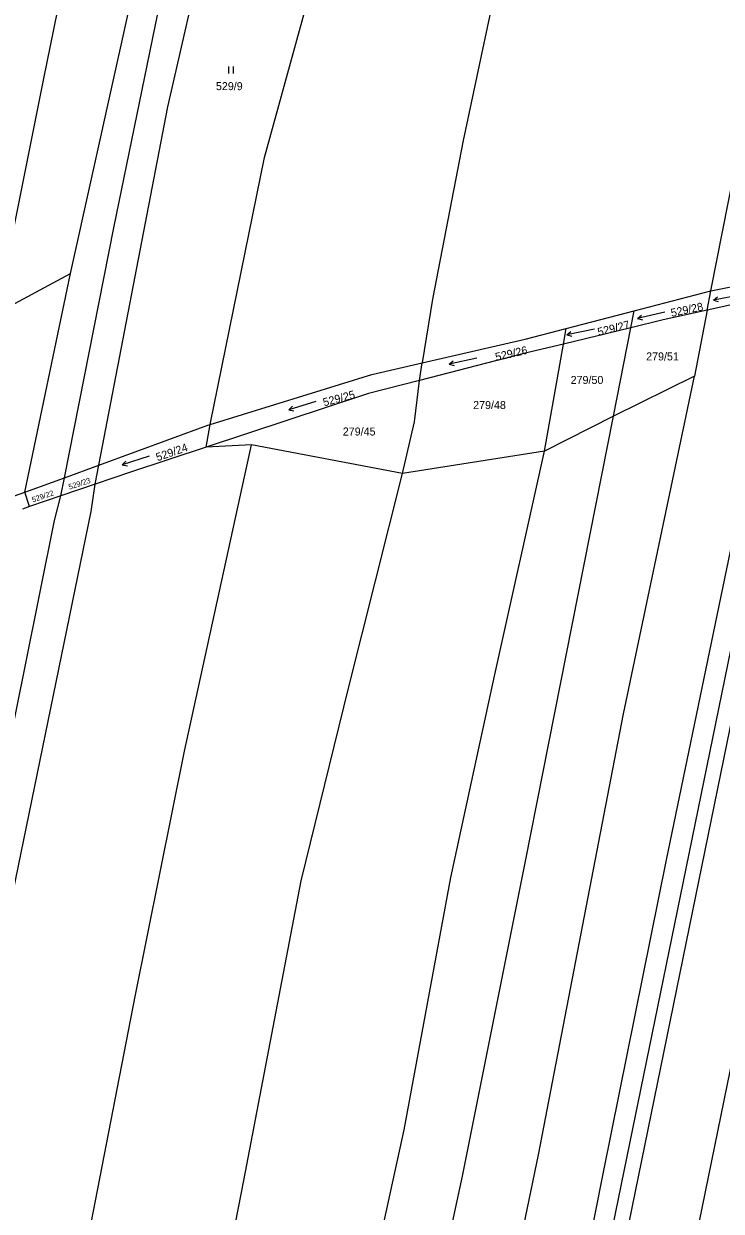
# Model space of a CAD drawing. Extents: x -776734 to -748832, y -1118122 to -976986.
# Drawn here: x -753423.3 to -753275.1, y -1114445.3 to -1114193.1 of the extents above; entities that cross this region are included whole.
import ezdxf

# ---------------------------------------------------------------- set-up
doc = ezdxf.new("R2010")
doc.units = 0
for name, color, linetype in [('KM_Hranice parcel', 7, 'Continuous'), ('KM_Parcelní čísla', 7, 'Continuous'), ('KM_Značky kultur', 7, 'Continuous')]:
    doc.layers.add(name, color=color, linetype=linetype)

msp = doc.modelspace()

# ---------------------------------------------------------------- linework, layer by layer
at = {"layer": 'KM_Hranice parcel'}
for p, q in [((-753429.17, -1114254.65), (-753413.34, -1114246.13)), ((-753423.06, -1114292.6), (-753413.34, -1114246.13)), ((-753277.32, -1114249.78), (-753261.29, -1114246.61)), ((-753293.6, -1114254.03), (-753277.32, -1114249.78)), ((-753278.12, -1114253.92), (-753277.32, -1114249.78)), ((-753262.01, -1114250.34), (-753278.12, -1114253.92)), ((-753308.06, -1114257.81), (-753293.6, -1114254.03)), ((-753294.34, -1114257.65), (-753293.6, -1114254.03)), ((-753278.12, -1114253.92), (-753280.83, -1114267.93)), ((-753294.34, -1114257.65), (-753308.64, -1114261.11)), ((-753308.64, -1114261.11), (-753308.06, -1114257.81)), ((-753298.04, -1114276.42), (-753294.34, -1114257.65)), ((-753312.67, -1114283.86), (-753308.64, -1114261.11)), ((-753339.23, -1114268.85), (-753338.63, -1114265.12)), ((-753280.83, -1114267.93), (-753298.04, -1114276.42)), ((-753298.04, -1114276.42), (-753312.67, -1114283.86)), ((-753384.53, -1114283.01), (-753383.69, -1114278.17)), ((-753374.92, -1114282.49), (-753384.53, -1114283.01)), ((-753342.84, -1114288.62), (-753374.92, -1114282.49)), ((-753312.67, -1114283.86), (-753342.84, -1114288.62)), ((-753414.66, -1114289.51), (-753407.31, -1114286.81)), ((-753408.09, -1114290.87), (-753407.31, -1114286.81)), ((-753423.06, -1114292.6), (-753414.66, -1114289.51)), ((-753415.43, -1114293.38), (-753414.66, -1114289.51)), ((-753408.09, -1114290.87), (-753415.43, -1114293.38)), ((-753438.54, -1114298.02), (-753423.06, -1114292.6)), ((-753422.06, -1114295.65), (-753423.06, -1114292.6)), ((-753415.43, -1114293.38), (-753422.06, -1114295.65)), ((-753422.06, -1114295.65), (-753423.53, -1114296.17))]:
    msp.add_line(p, q, dxfattribs=at)
for points in [[(-753369.06, -1113973.07), (-753377.15, -1114013.76), (-753383.34, -1114043.87), (-753402.51, -1114123.4), (-753419.13, -1114204.72), (-753429.17, -1114254.65)], [(-753413.34, -1114246.13), (-753381.27, -1114101.43), (-753357.01, -1113992), (-753355.19, -1113980.31)], [(-753414.66, -1114289.51), (-753404.14, -1114236.41), (-753392.66, -1114180.48), (-753385.48, -1114148.26), (-753374.87, -1114102.27), (-753361.25, -1114044.26), (-753347.25, -1113984.75)], [(-753285.37, -1114010.41), (-753311.97, -1114133.11), (-753329.97, -1114217.88), (-753336.46, -1114251.61), (-753338.63, -1114265.12)], [(-753277.32, -1114249.78), (-753272.36, -1114224.75), (-753264.02, -1114183.27), (-753248.06, -1114116.3), (-753237.95, -1114066.87), (-753228.26, -1114020.6)], [(-753407.31, -1114286.81), (-753392.67, -1114210.7), (-753384.52, -1114175.08), (-753375.46, -1114140.18)], [(-753383.69, -1114278.17), (-753372.12, -1114221.46), (-753358.63, -1114172.33), (-753352.22, -1114144.97), (-753375.46, -1114140.18)], [(-753388.04, -1114925.99), (-753378.91, -1114870.41), (-753371.84, -1114829.51), (-753359.4, -1114765.02), (-753333.11, -1114636.17), (-753306.83, -1114507.39), (-753280.51, -1114378.41), (-753254.07, -1114248.85)], [(-753391.91, -1114865.1), (-753370.12, -1114764.37), (-753342.59, -1114633.36), (-753322.4, -1114540.31), (-753310.19, -1114487.69), (-753300.09, -1114436.67), (-753286.77, -1114370.72), (-753264.8, -1114264.8), (-753262.01, -1114250.34)], [(-753257.43, -1114249.32), (-753283.85, -1114378.41), (-753310.17, -1114506.98), (-753336.45, -1114635.37), (-753362.83, -1114764.23), (-753383.41, -1114867.35)], [(-753278.12, -1114253.92), (-753287.45, -1114255.99), (-753294.34, -1114257.65)], [(-753338.63, -1114265.12), (-753316.75, -1114260.08), (-753308.06, -1114257.81)], [(-753308.64, -1114261.11), (-753316.79, -1114263.08), (-753339.23, -1114268.85)], [(-753380.47, -1114923.09), (-753352.25, -1114784.92), (-753347.52, -1114765.05), (-753321.73, -1114644.54), (-753301.78, -1114549.55), (-753285.73, -1114476.91), (-753267.23, -1114386.09), (-753258.53, -1114337.83), (-753251.49, -1114312.57), (-753241.68, -1114263.95)], [(-753383.69, -1114278.17), (-753349.37, -1114267.59), (-753338.63, -1114265.12)], [(-753406.39, -1114861.26), (-753401.29, -1114840.44), (-753392.31, -1114795.48), (-753374.02, -1114707.08), (-753358.06, -1114632.36), (-753344.31, -1114570.05), (-753328.24, -1114502.3), (-753313.96, -1114433.37), (-753295.87, -1114339.69), (-753280.83, -1114267.93)], [(-753339.23, -1114268.85), (-753350.05, -1114271.64), (-753384.53, -1114283.01)], [(-753342.84, -1114288.62), (-753340.31, -1114277.66), (-753339.23, -1114268.85)], [(-753421.05, -1114857.37), (-753411.32, -1114816.52), (-753392.9, -1114721.65), (-753385.36, -1114684.8), (-753362.12, -1114584), (-753347.03, -1114516.19), (-753330.1, -1114437.88), (-753316.74, -1114370.96), (-753298.04, -1114276.42)], [(-753407.31, -1114286.81), (-753384.22, -1114278.33), (-753383.69, -1114278.17)], [(-753482.99, -1114799.91), (-753472.19, -1114746.58), (-753456.54, -1114671.05), (-753443.54, -1114609.86), (-753429.02, -1114541.88), (-753415.04, -1114479.21), (-753399.63, -1114399.72), (-753389.17, -1114347.58), (-753374.92, -1114282.49)], [(-753427.05, -1114816.67), (-753421.95, -1114795.33), (-753406.63, -1114717.25), (-753393.37, -1114655.82), (-753363.47, -1114523.91), (-753342.5, -1114428.02), (-753332.6, -1114374.47), (-753323.21, -1114331.32), (-753312.67, -1114283.86)], [(-753384.53, -1114283.01), (-753400.62, -1114288.32), (-753408.09, -1114290.87)], [(-753453.67, -1114803.81), (-753436.75, -1114721.08), (-753422.62, -1114652.89), (-753404.93, -1114571.83), (-753384.78, -1114480.87), (-753376.55, -1114438.8), (-753364.34, -1114375.14), (-753354.33, -1114334.25), (-753342.84, -1114288.62)], [(-753514.21, -1114792.57), (-753503.61, -1114744.79), (-753488.31, -1114675.57), (-753468.49, -1114582.84), (-753445.47, -1114477.34), (-753425.56, -1114377.48), (-753408.97, -1114296.71), (-753408.09, -1114290.87)], [(-753521.92, -1114790.76), (-753514.51, -1114760.97), (-753506.94, -1114724.35), (-753491.12, -1114648.31), (-753472.33, -1114560.66), (-753460.31, -1114505.63), (-753447.2, -1114444.23), (-753434.61, -1114386.82), (-753422.98, -1114329.63), (-753416.75, -1114298.6), (-753415.43, -1114293.38)]]:
    msp.add_lwpolyline(points, dxfattribs=at)
at = {"layer": 'KM_Značky kultur'}
for p, q in [((-753379.751, -1114203.62), (-753379.751, -1114202.12)), ((-753378.75, -1114203.62), (-753378.75, -1114202.12)), ((-753270.914, -1114250.632), (-753276.803, -1114251.777)), ((-753276.803, -1114251.777), (-753275.94, -1114251.099)), ((-753276.803, -1114251.777), (-753275.748, -1114252.083)), ((-753287.086, -1114254.331), (-753292.932, -1114255.68)), ((-753292.932, -1114255.68), (-753292.092, -1114254.972)), ((-753292.932, -1114255.68), (-753291.867, -1114255.949)), ((-753302.074, -1114257.921), (-753307.943, -1114259.169)), ((-753307.943, -1114259.169), (-753307.091, -1114258.475)), ((-753307.943, -1114259.169), (-753306.883, -1114259.456)), ((-753327.064, -1114264.141), (-753332.933, -1114265.389)), ((-753332.933, -1114265.389), (-753332.081, -1114264.695)), ((-753332.933, -1114265.389), (-753331.873, -1114265.676)), ((-753361.27, -1114273.32), (-753367.008, -1114275.074)), ((-753367.008, -1114275.074), (-753366.22, -1114274.309)), ((-753367.008, -1114275.074), (-753365.927, -1114275.268)), ((-753396.656, -1114284.95), (-753402.362, -1114286.804)), ((-753402.362, -1114286.804), (-753401.588, -1114286.025)), ((-753402.362, -1114286.804), (-753401.278, -1114286.979))]:
    msp.add_line(p, q, dxfattribs=at)

# ---------------------------------------------------------------- texts
at = {"layer": 'KM_Parcelní čísla'}
for s, p in [('529/9', (-753382.47, -1114207.17)), ('279/51', (-753291.08, -1114264.59)), ('279/50', (-753307.12, -1114269.59)), ('279/48', (-753327.83, -1114274.92)), ('279/45', (-753355.52, -1114280.54))]:
    msp.add_text(s, height=1.7, dxfattribs=at).set_placement(p)
for s, height, rotation, p in [('529/28', 1.7, 12, (-753285.643, -1114255.351)), ('529/27', 1.7, 14, (-753301.164, -1114259.414)), ('529/26', 1.7, 13, (-753322.918, -1114264.718)), ('529/25', 1.7, 14.999997, (-753359.48, -1114274.361)), ('529/24', 1.7, 19, (-753394.863, -1114286.023)), ('529/23', 1.14, 18, (-753413.571, -1114292.05)), ('529/22', 1.14, 19, (-753421.357, -1114294.78))]:
    msp.add_text(s, height=height, rotation=rotation, dxfattribs=at).set_placement(p)

doc.saveas('drawing.dxf')
